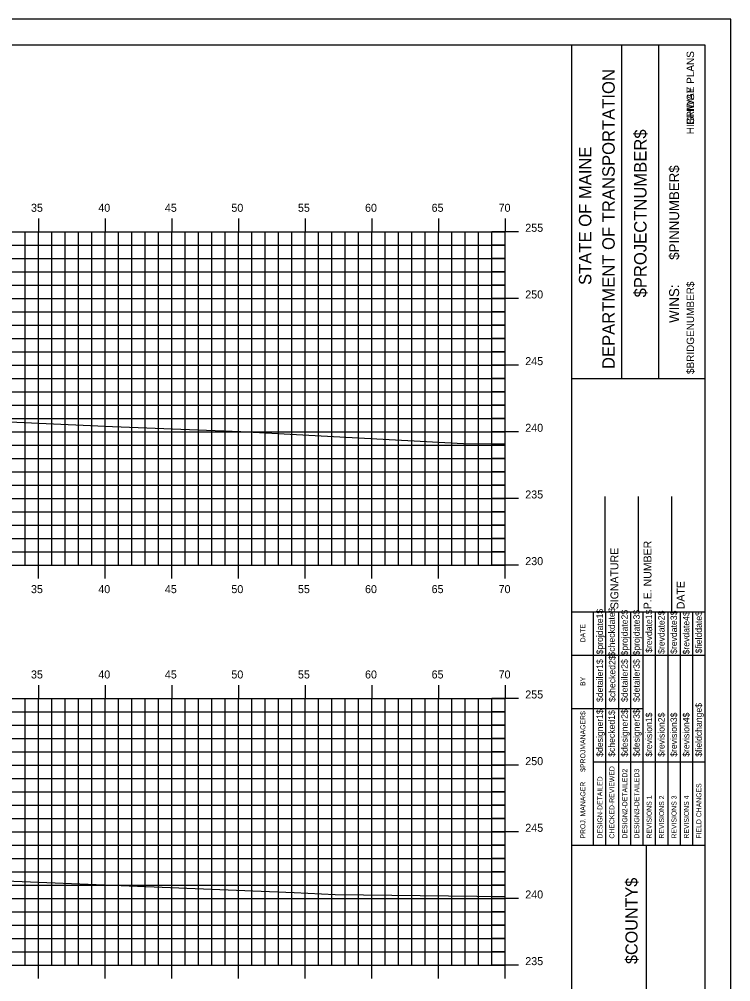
# Model space of a CAD drawing. Extents: x 1168600 to 1177589, y 610178 to 611246.
# Drawn here: x 1172434.1 to 1172487.4, y 610306.6 to 610378.7 of the extents above; entities that cross this region are included whole.
import ezdxf

# ---------------------------------------------------------------- set-up
doc = ezdxf.new("R2010")
doc.units = 0
for name, color, linetype in [('_Construction', 7, 'Continuous'), ('_Station Equation', 7, 'Continuous'), ('BORDER', 7, 'Continuous'), ('H_V ANNOTATION', 7, 'Continuous'), ('MAJOR', 7, 'Continuous'), ('MINOR', 7, 'Continuous')]:
    doc.layers.add(name, color=color, linetype=linetype)

msp = doc.modelspace()

# ---------------------------------------------------------------- linework, layer by layer
at = {"layer": '_Construction'}
for p, q in [((1172485.524, 610376.801), (1172325.524, 610376.801)), ((1172475.524, 610271.804), (1172475.524, 610376.804)), ((1172479.252, 610351.798), (1172479.252, 610376.798)), ((1172482.047, 610351.798), (1172482.047, 610376.798)), ((1172485.524, 610271.804), (1172485.524, 610376.804)), ((1172475.525, 610351.795), (1172485.524, 610351.795)), ((1172478.024, 610334.304), (1172478.024, 610342.952)), ((1172480.524, 610334.304), (1172480.524, 610342.952)), ((1172483.024, 610334.304), (1172483.024, 610342.952)), ((1172475.524, 610334.304), (1172485.524, 610334.304)), ((1172475.524, 610316.804), (1172485.524, 610316.804)), ((1172481.115, 610281.804), (1172481.115, 610316.804))]:
    msp.add_line(p, q, dxfattribs=at)
msp.add_lwpolyline([(1172317.43, 610268.742), (1172487.43, 610268.742), (1172487.43, 610378.742), (1172317.43, 610378.742)], close=True, dxfattribs=at)
for points in [[(1172477.139, 610331.054), (1172477.139, 610334.304)], [(1172478.071, 610316.807), (1172478.071, 610334.304)], [(1172479.003, 610334.304), (1172479.003, 610316.807)], [(1172479.935, 610316.807), (1172479.935, 610334.304)], [(1172480.866, 610316.807), (1172480.866, 610334.304)], [(1172481.798, 610316.807), (1172481.798, 610334.304)], [(1172482.73, 610316.807), (1172482.73, 610334.304)], [(1172483.661, 610316.807), (1172483.661, 610334.304)], [(1172484.593, 610316.807), (1172484.593, 610334.304)], [(1172477.14, 610316.807), (1172477.14, 610333.598)], [(1172475.524, 610331.054), (1172485.524, 610331.054)], [(1172475.524, 610327.054), (1172477.14, 610327.054)], [(1172477.139, 610327.054), (1172480.865, 610327.054)], [(1172477.139, 610323.054), (1172485.524, 610323.054)]]:
    msp.add_lwpolyline(points, dxfattribs=at)
at = {"layer": '_Station Equation'}
for points in [[(1172376.4, 610356.868), (1172376.799, 610356.853), (1172376.985, 610356.845), (1172378.211, 610356.639), (1172378.255, 610356.635), (1172378.396, 610356.609), (1172378.637, 610356.576), (1172400.004, 610350.873), (1172402.8, 610350.136), (1172403.952, 610350.104), (1172410.682, 610349.582), (1172441.074, 610348.203), (1172450.693, 610347.819), (1172467.396, 610346.933), (1172470.524, 610346.899)], [(1172375.298, 610321.651), (1172379.119, 610321.51), (1172380.326, 610321.466), (1172381.771, 610321.419), (1172382.289, 610321.402), (1172382.989, 610321.331), (1172384.119, 610321.213), (1172384.22, 610321.204), (1172384.372, 610321.187), (1172384.65, 610321.155), (1172407.292, 610315.193), (1172408.182, 610314.95), (1172418.101, 610314.701), (1172418.208, 610314.699), (1172420.046, 610314.644), (1172454.698, 610313.257), (1172457.777, 610313.093), (1172470.524, 610312.951)]]:
    msp.add_lwpolyline(points, dxfattribs=at)
at = {"layer": 'MAJOR'}
for p, q in [((1172435.524, 610363.803), (1172435.524, 610362.801)), ((1172440.524, 610363.803), (1172440.524, 610362.801)), ((1172445.524, 610363.803), (1172445.524, 610362.801)), ((1172450.524, 610363.803), (1172450.524, 610362.801)), ((1172455.524, 610363.803), (1172455.524, 610362.801)), ((1172460.524, 610363.803), (1172460.524, 610362.801)), ((1172465.524, 610363.803), (1172465.524, 610362.801)), ((1172470.524, 610363.803), (1172470.524, 610362.801)), ((1172330.524, 610362.801), (1172470.524, 610362.801)), ((1172330.524, 610362.801), (1172470.524, 610362.801)), ((1172435.524, 610337.801), (1172435.524, 610362.801)), ((1172440.524, 610337.801), (1172440.524, 610362.801)), ((1172445.524, 610337.801), (1172445.524, 610362.801)), ((1172450.524, 610337.801), (1172450.524, 610362.801)), ((1172455.524, 610337.801), (1172455.524, 610362.801)), ((1172460.524, 610337.801), (1172460.524, 610362.801)), ((1172465.524, 610337.801), (1172465.524, 610362.801)), ((1172471.526, 610362.801), (1172469.522, 610362.801)), ((1172470.524, 610337.801), (1172470.524, 610362.801)), ((1172470.524, 610337.801), (1172470.524, 610362.801)), ((1172330.524, 610357.801), (1172470.524, 610357.801)), ((1172471.526, 610357.801), (1172469.522, 610357.801)), ((1172330.524, 610352.801), (1172470.524, 610352.801)), ((1172471.526, 610352.801), (1172469.522, 610352.801)), ((1172330.524, 610347.801), (1172470.524, 610347.801)), ((1172471.526, 610347.801), (1172469.522, 610347.801)), ((1172330.524, 610342.801), (1172470.524, 610342.801)), ((1172471.526, 610342.801), (1172469.522, 610342.801)), ((1172330.524, 610337.801), (1172470.524, 610337.801)), ((1172330.524, 610337.801), (1172470.524, 610337.801)), ((1172435.524, 610336.799), (1172435.524, 610337.801)), ((1172440.524, 610336.799), (1172440.524, 610337.801)), ((1172445.524, 610336.799), (1172445.524, 610337.801)), ((1172450.524, 610336.799), (1172450.524, 610337.801)), ((1172455.524, 610336.799), (1172455.524, 610337.801)), ((1172460.524, 610336.799), (1172460.524, 610337.801)), ((1172465.524, 610336.799), (1172465.524, 610337.801)), ((1172471.526, 610337.801), (1172469.522, 610337.801)), ((1172470.524, 610336.799), (1172470.524, 610337.801)), ((1172435.524, 610328.803), (1172435.524, 610327.801)), ((1172440.524, 610328.803), (1172440.524, 610327.801)), ((1172445.524, 610328.803), (1172445.524, 610327.801)), ((1172450.524, 610328.803), (1172450.524, 610327.801)), ((1172455.524, 610328.803), (1172455.524, 610327.801)), ((1172460.524, 610328.803), (1172460.524, 610327.801)), ((1172465.524, 610328.803), (1172465.524, 610327.801)), ((1172470.524, 610328.803), (1172470.524, 610327.801)), ((1172330.524, 610327.801), (1172470.524, 610327.801)), ((1172330.524, 610327.801), (1172470.524, 610327.801)), ((1172435.524, 610307.801), (1172435.524, 610327.801)), ((1172440.524, 610307.801), (1172440.524, 610327.801)), ((1172445.524, 610307.801), (1172445.524, 610327.801)), ((1172450.524, 610307.801), (1172450.524, 610327.801)), ((1172455.524, 610307.801), (1172455.524, 610327.801)), ((1172460.524, 610307.801), (1172460.524, 610327.801)), ((1172465.524, 610307.801), (1172465.524, 610327.801)), ((1172471.526, 610327.801), (1172469.522, 610327.801)), ((1172470.524, 610307.801), (1172470.524, 610327.801)), ((1172470.524, 610307.801), (1172470.524, 610327.801)), ((1172330.524, 610322.801), (1172470.524, 610322.801)), ((1172471.526, 610322.801), (1172469.522, 610322.801)), ((1172330.524, 610317.801), (1172470.524, 610317.801)), ((1172471.526, 610317.801), (1172469.522, 610317.801)), ((1172330.524, 610312.801), (1172470.524, 610312.801)), ((1172471.526, 610312.801), (1172469.522, 610312.801)), ((1172330.524, 610307.801), (1172470.524, 610307.801)), ((1172330.524, 610307.801), (1172470.524, 610307.801)), ((1172435.524, 610306.799), (1172435.524, 610307.801)), ((1172440.524, 610306.799), (1172440.524, 610307.801)), ((1172445.524, 610306.799), (1172445.524, 610307.801)), ((1172450.524, 610306.799), (1172450.524, 610307.801)), ((1172455.524, 610306.799), (1172455.524, 610307.801)), ((1172460.524, 610306.799), (1172460.524, 610307.801)), ((1172465.524, 610306.799), (1172465.524, 610307.801)), ((1172471.526, 610307.801), (1172469.522, 610307.801)), ((1172470.524, 610306.799), (1172470.524, 610307.801))]:
    msp.add_line(p, q, dxfattribs=at)
at = {"layer": 'MINOR'}
for p, q in [((1172434.524, 610337.801), (1172434.524, 610362.801)), ((1172436.524, 610337.801), (1172436.524, 610362.801)), ((1172437.524, 610337.801), (1172437.524, 610362.801)), ((1172438.524, 610337.801), (1172438.524, 610362.801)), ((1172439.524, 610337.801), (1172439.524, 610362.801)), ((1172441.524, 610337.801), (1172441.524, 610362.801)), ((1172442.524, 610337.801), (1172442.524, 610362.801)), ((1172443.524, 610337.801), (1172443.524, 610362.801)), ((1172444.524, 610337.801), (1172444.524, 610362.801)), ((1172446.524, 610337.801), (1172446.524, 610362.801)), ((1172447.524, 610337.801), (1172447.524, 610362.801)), ((1172448.524, 610337.801), (1172448.524, 610362.801)), ((1172449.524, 610337.801), (1172449.524, 610362.801)), ((1172451.524, 610337.801), (1172451.524, 610362.801)), ((1172452.524, 610337.801), (1172452.524, 610362.801)), ((1172453.524, 610337.801), (1172453.524, 610362.801)), ((1172454.524, 610337.801), (1172454.524, 610362.801)), ((1172456.524, 610337.801), (1172456.524, 610362.801)), ((1172457.524, 610337.801), (1172457.524, 610362.801)), ((1172458.524, 610337.801), (1172458.524, 610362.801)), ((1172459.524, 610337.801), (1172459.524, 610362.801)), ((1172461.524, 610337.801), (1172461.524, 610362.801)), ((1172462.524, 610337.801), (1172462.524, 610362.801)), ((1172463.524, 610337.801), (1172463.524, 610362.801)), ((1172464.524, 610337.801), (1172464.524, 610362.801)), ((1172466.524, 610337.801), (1172466.524, 610362.801)), ((1172467.524, 610337.801), (1172467.524, 610362.801)), ((1172468.524, 610337.801), (1172468.524, 610362.801)), ((1172469.524, 610337.801), (1172469.524, 610362.801)), ((1172330.524, 610361.801), (1172470.524, 610361.801)), ((1172470.524, 610361.801), (1172469.522, 610361.801)), ((1172330.524, 610360.801), (1172470.524, 610360.801)), ((1172470.524, 610360.801), (1172469.522, 610360.801)), ((1172330.524, 610359.801), (1172470.524, 610359.801)), ((1172470.524, 610359.801), (1172469.522, 610359.801)), ((1172330.524, 610358.801), (1172470.524, 610358.801)), ((1172470.524, 610358.801), (1172469.522, 610358.801)), ((1172330.524, 610356.801), (1172470.524, 610356.801)), ((1172470.524, 610356.801), (1172469.522, 610356.801)), ((1172330.524, 610355.801), (1172470.524, 610355.801)), ((1172470.524, 610355.801), (1172469.522, 610355.801)), ((1172330.524, 610354.801), (1172470.524, 610354.801)), ((1172470.524, 610354.801), (1172469.522, 610354.801)), ((1172330.524, 610353.801), (1172470.524, 610353.801)), ((1172470.524, 610353.801), (1172469.522, 610353.801)), ((1172330.524, 610351.801), (1172470.524, 610351.801)), ((1172470.524, 610351.801), (1172469.522, 610351.801)), ((1172330.524, 610350.801), (1172470.524, 610350.801)), ((1172470.524, 610350.801), (1172469.522, 610350.801)), ((1172330.524, 610349.801), (1172470.524, 610349.801)), ((1172470.524, 610349.801), (1172469.522, 610349.801)), ((1172330.524, 610348.801), (1172470.524, 610348.801)), ((1172470.524, 610348.801), (1172469.522, 610348.801)), ((1172330.524, 610346.801), (1172470.524, 610346.801)), ((1172470.524, 610346.801), (1172469.522, 610346.801)), ((1172330.524, 610345.801), (1172470.524, 610345.801)), ((1172470.524, 610345.801), (1172469.522, 610345.801)), ((1172330.524, 610344.801), (1172470.524, 610344.801)), ((1172470.524, 610344.801), (1172469.522, 610344.801)), ((1172330.524, 610343.801), (1172470.524, 610343.801)), ((1172470.524, 610343.801), (1172469.522, 610343.801)), ((1172330.524, 610341.801), (1172470.524, 610341.801)), ((1172470.524, 610341.801), (1172469.522, 610341.801)), ((1172330.524, 610340.801), (1172470.524, 610340.801)), ((1172470.524, 610340.801), (1172469.522, 610340.801)), ((1172330.524, 610339.801), (1172470.524, 610339.801)), ((1172470.524, 610339.801), (1172469.522, 610339.801)), ((1172330.524, 610338.801), (1172470.524, 610338.801)), ((1172470.524, 610338.801), (1172469.522, 610338.801)), ((1172434.524, 610307.801), (1172434.524, 610327.801)), ((1172436.524, 610307.801), (1172436.524, 610327.801)), ((1172437.524, 610307.801), (1172437.524, 610327.801)), ((1172438.524, 610307.801), (1172438.524, 610327.801)), ((1172439.524, 610307.801), (1172439.524, 610327.801)), ((1172441.524, 610307.801), (1172441.524, 610327.801)), ((1172442.524, 610307.801), (1172442.524, 610327.801)), ((1172443.524, 610307.801), (1172443.524, 610327.801)), ((1172444.524, 610307.801), (1172444.524, 610327.801)), ((1172446.524, 610307.801), (1172446.524, 610327.801)), ((1172447.524, 610307.801), (1172447.524, 610327.801)), ((1172448.524, 610307.801), (1172448.524, 610327.801)), ((1172449.524, 610307.801), (1172449.524, 610327.801)), ((1172451.524, 610307.801), (1172451.524, 610327.801)), ((1172452.524, 610307.801), (1172452.524, 610327.801)), ((1172453.524, 610307.801), (1172453.524, 610327.801)), ((1172454.524, 610307.801), (1172454.524, 610327.801)), ((1172456.524, 610307.801), (1172456.524, 610327.801)), ((1172457.524, 610307.801), (1172457.524, 610327.801)), ((1172458.524, 610307.801), (1172458.524, 610327.801)), ((1172459.524, 610307.801), (1172459.524, 610327.801)), ((1172461.524, 610307.801), (1172461.524, 610327.801)), ((1172462.524, 610307.801), (1172462.524, 610327.801)), ((1172463.524, 610307.801), (1172463.524, 610327.801)), ((1172464.524, 610307.801), (1172464.524, 610327.801)), ((1172466.524, 610307.801), (1172466.524, 610327.801)), ((1172467.524, 610307.801), (1172467.524, 610327.801)), ((1172468.524, 610307.801), (1172468.524, 610327.801)), ((1172469.524, 610307.801), (1172469.524, 610327.801)), ((1172330.524, 610326.801), (1172470.524, 610326.801)), ((1172470.524, 610326.801), (1172469.522, 610326.801)), ((1172330.524, 610325.801), (1172470.524, 610325.801)), ((1172470.524, 610325.801), (1172469.522, 610325.801)), ((1172330.524, 610324.801), (1172470.524, 610324.801)), ((1172470.524, 610324.801), (1172469.522, 610324.801)), ((1172330.524, 610323.801), (1172470.524, 610323.801)), ((1172470.524, 610323.801), (1172469.522, 610323.801)), ((1172330.524, 610321.801), (1172470.524, 610321.801)), ((1172470.524, 610321.801), (1172469.522, 610321.801)), ((1172330.524, 610320.801), (1172470.524, 610320.801)), ((1172470.524, 610320.801), (1172469.522, 610320.801)), ((1172330.524, 610319.801), (1172470.524, 610319.801)), ((1172470.524, 610319.801), (1172469.522, 610319.801)), ((1172330.524, 610318.801), (1172470.524, 610318.801)), ((1172470.524, 610318.801), (1172469.522, 610318.801)), ((1172330.524, 610316.801), (1172470.524, 610316.801)), ((1172470.524, 610316.801), (1172469.522, 610316.801)), ((1172330.524, 610315.801), (1172470.524, 610315.801)), ((1172470.524, 610315.801), (1172469.522, 610315.801)), ((1172330.524, 610314.801), (1172470.524, 610314.801)), ((1172470.524, 610314.801), (1172469.522, 610314.801)), ((1172330.524, 610313.801), (1172470.524, 610313.801)), ((1172470.524, 610313.801), (1172469.522, 610313.801)), ((1172330.524, 610311.801), (1172470.524, 610311.801)), ((1172470.524, 610311.801), (1172469.522, 610311.801)), ((1172330.524, 610310.801), (1172470.524, 610310.801)), ((1172470.524, 610310.801), (1172469.522, 610310.801)), ((1172330.524, 610309.801), (1172470.524, 610309.801)), ((1172470.524, 610309.801), (1172469.522, 610309.801)), ((1172330.524, 610308.801), (1172470.524, 610308.801)), ((1172470.524, 610308.801), (1172469.522, 610308.801))]:
    msp.add_line(p, q, dxfattribs=at)

# ---------------------------------------------------------------- texts
at = {"layer": '_Construction'}
for s, height, p in [('BRIDGE PLANS', 0.55901, (1172484.682, 610370.825)), ('HIGHWAY PLANS', 0.55901, (1172484.682, 610370.116)), ('DEPARTMENT OF TRANSPORTATION', 0.93176, (1172478.731, 610352.507)), ('$PROJECTNUMBER$', 0.93176, (1172481.116, 610357.88)), ('STATE OF MAINE', 0.93176, (1172476.979, 610358.813)), ('$PINNUMBER$', 0.74527, (1172483.56, 610360.698)), ('$BRIDGENUMBER$', 0.55901, (1172484.682, 610352.131)), ('P.E. NUMBER', 0.59055, (1172481.485, 610334.496)), ('SIGNATURE', 0.5906, (1172479.004, 610334.496)), ('DATE', 0.5906, (1172483.965, 610334.496)), ('$projdate1$', 0.48455, (1172477.847, 610331.104)), ('$checkdate$', 0.48455, (1172478.741, 610330.947)), ('$projdate2$', 0.48455, (1172479.71, 610331.026)), ('$projdate3$', 0.48455, (1172480.604, 610331.026)), ('$revdate1$', 0.4845, (1172481.536, 610331.222)), ('$revdate2$', 0.4845, (1172482.468, 610331.144)), ('$revdate3$', 0.4845, (1172483.4, 610331.144)), ('$revdate4$', 0.4845, (1172484.331, 610331.104)), ('$fielddate$', 0.48455, (1172485.263, 610331.183)), ('DATE', 0.3714, (1172476.528, 610332.01)), ('$detailer1$', 0.48455, (1172477.847, 610327.539)), ('$checked2$', 0.4845, (1172478.778, 610327.539)), ('$detailer2$', 0.48455, (1172479.71, 610327.539)), ('$detailer3$', 0.48455, (1172480.604, 610327.539)), ('BY', 0.3714, (1172476.528, 610328.739)), ('$fieldchange$', 0.48455, (1172485.263, 610323.427)), ('$PROJMANAGER$', 0.37275, (1172476.528, 610322.299)), ('$designer1$', 0.48455, (1172477.847, 610323.427)), ('$checked1$', 0.4845, (1172478.741, 610323.427)), ('$designer2$', 0.48455, (1172479.71, 610323.427)), ('$designer3$', 0.48455, (1172480.604, 610323.427)), ('$revision1$', 0.48455, (1172481.536, 610323.427)), ('$revision2$', 0.48455, (1172482.468, 610323.427)), ('$revision3$', 0.48455, (1172483.4, 610323.427)), ('$revision4$', 0.48455, (1172484.331, 610323.427)), ('CHECKED-REVIEWED', 0.37275, (1172478.705, 610317.292)), ('DESIGN2-DETAILED2', 0.37275, (1172479.674, 610317.292)), ('DESIGN3-DETAILED3', 0.37275, (1172480.568, 610317.292)), ('PROJ. MANAGER', 0.37275, (1172476.528, 610317.292)), ('DESIGN-DETAILED', 0.37275, (1172477.81, 610317.292)), ('FIELD CHANGES', 0.37275, (1172485.227, 610317.292)), ('REVISIONS 1', 0.37275, (1172481.5, 610317.292)), ('REVISIONS 2', 0.37275, (1172482.431, 610317.292)), ('REVISIONS 3', 0.37275, (1172483.363, 610317.292)), ('REVISIONS 4', 0.37275, (1172484.295, 610317.292)), ('$COUNTY$', 0.9072, (1172480.444, 610307.883))]:
    msp.add_text(s, height=height, rotation=90, dxfattribs=at).set_placement(p)
at = {"layer": 'BORDER'}
msp.add_text('WINS:', height=0.7453, rotation=90, dxfattribs=at).set_placement((1172483.559, 610355.969))
at = {"layer": 'H_V ANNOTATION'}
for s, p in [('35', (1172434.964, 610364.301)), ('40', (1172440.01, 610364.301)), ('45', (1172445.002, 610364.301)), ('50', (1172449.988, 610364.301)), ('55', (1172454.98, 610364.301)), ('60', (1172460.01, 610364.301)), ('65', (1172465.002, 610364.301)), ('70', (1172470.026, 610364.301)), ('255', (1172472.024, 610362.801)), ('250', (1172472.024, 610357.801)), ('245', (1172472.024, 610352.801)), ('240', (1172472.024, 610347.801)), ('235', (1172472.024, 610342.801)), ('230', (1172472.024, 610337.801)), ('35', (1172434.964, 610335.701)), ('40', (1172440.01, 610335.701)), ('45', (1172445.002, 610335.701)), ('50', (1172449.988, 610335.701)), ('55', (1172454.98, 610335.701)), ('60', (1172460.01, 610335.701)), ('65', (1172465.002, 610335.701)), ('70', (1172470.026, 610335.701)), ('35', (1172434.964, 610329.301)), ('40', (1172440.01, 610329.301)), ('45', (1172445.002, 610329.301)), ('50', (1172449.988, 610329.301)), ('55', (1172454.98, 610329.301)), ('60', (1172460.01, 610329.301)), ('65', (1172465.002, 610329.301)), ('70', (1172470.026, 610329.301)), ('255', (1172472.024, 610327.801)), ('250', (1172472.024, 610322.801)), ('245', (1172472.024, 610317.801)), ('240', (1172472.024, 610312.801)), ('235', (1172472.024, 610307.801))]:
    msp.add_text(s, height=0.6, dxfattribs=at).set_placement(p)

doc.saveas('drawing.dxf')
